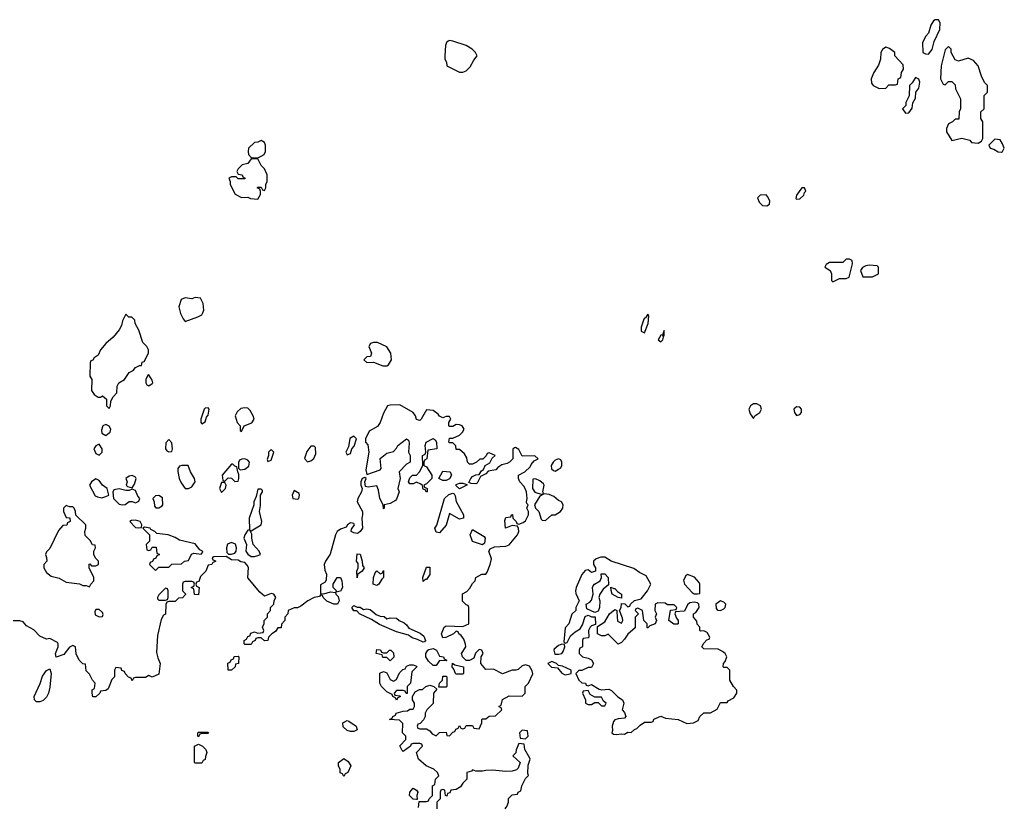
# Model space of a CAD drawing. Header units: inches. Extents: x 2106670 to 2322961, y 36024 to 224899.
# Tile 257 of 281: x 2250368 to 2256328, y 200999 to 205769. Entities that reach past the tile are written whole.
import ezdxf

# ---------------------------------------------------------------- set-up
doc = ezdxf.new("R2010")
doc.units = ezdxf.units.IN
doc.header["$MEASUREMENT"] = 0
doc.layers.add('C2250', color=7, linetype='Continuous')

msp = doc.modelspace()

# ---------------------------------------------------------------- linework, layer by layer
at = {"layer": 'C2250', "color": 5, "elevation": 60}
for points in [[(2255930, 205769), (2255910, 205769), (2255898.8, 205761.2), (2255883.5, 205736.5), (2255870, 205688), (2255852, 205670), (2255832, 205630), (2255834, 205570), (2255850, 205562), (2255870, 205561), (2255891.7, 205588.3), (2255903.6, 205636.4), (2255937.6, 205710), (2255939.5, 205750)], [(2252970, 205642), (2252961, 205639), (2252952, 205630), (2252946.4, 205613.6), (2252942, 205550), (2252942, 205530), (2252951.6, 205511.6), (2252954, 205490), (2253030, 205451), (2253050, 205450.8), (2253070, 205458.8), (2253095.6, 205484.4), (2253116.5, 205523.5), (2253138, 205550), (2253128, 205570), (2253108, 205590), (2253070, 205613.2), (2252990, 205639)], [(2255610, 205602), (2255590, 205588), (2255581, 205570), (2255578, 205530), (2255566.4, 205493.6), (2255538, 205450), (2255522, 205410), (2255523.6, 205383.6), (2255534, 205370), (2255570, 205352), (2255610, 205354), (2255630, 205374), (2255670, 205374), (2255682, 205378), (2255686, 205410), (2255702, 205418), (2255706, 205450), (2255718, 205470), (2255716.4, 205496.4), (2255666, 205550), (2255666, 205570), (2255633.6, 205593.6)], [(2255990, 205606), (2255970, 205586), (2255946, 205490), (2255942, 205410), (2255958, 205378), (2255970, 205374), (2255990, 205394), (2256010, 205394), (2256030, 205374), (2256032, 205350), (2256062, 205290), (2256062, 205230), (2256054, 205210), (2256052.7, 205167.3), (2256030, 205166), (2256014, 205150), (2255990, 205138), (2255978, 205110), (2255978, 205090), (2256010, 205038), (2256070, 205052), (2256119.1, 205039.1), (2256130, 205026), (2256170, 205022), (2256190, 205034), (2256198, 205050), (2256198, 205150), (2256186, 205170), (2256186, 205210), (2256206, 205230), (2256206, 205310), (2256226, 205330), (2256226, 205370), (2256208.4, 205388.4), (2256190, 205426), (2256168.9, 205488.9), (2256142, 205522), (2256110, 205535.3), (2256050, 205518), (2256030, 205526), (2256006, 205570), (2256006, 205590)], [(2255790, 205418), (2255770, 205386), (2255754, 205370), (2255751.6, 205308.4), (2255732.7, 205267.3), (2255731.3, 205248.7), (2255712, 205230), (2255730, 205202), (2255750, 205204.7), (2255770, 205234), (2255775.1, 205264.9), (2255790, 205294), (2255793.2, 205330), (2255810, 205354), (2255817.2, 205390), (2255810, 205408)], [(2251830, 205038), (2251810, 205028), (2251790, 205026), (2251754, 204990), (2251752, 204970), (2251752.7, 204952.7), (2251770, 204934), (2251810, 204932), (2251830, 204942), (2251848.4, 204951.6), (2251855.3, 204970), (2251855.3, 205010), (2251850, 205026)], [(2256270, 205046), (2256234, 205010), (2256242, 204990), (2256264.5, 204984.5), (2256290, 204967.7), (2256310, 204966.8), (2256318, 204970), (2256328, 204990), (2256316.4, 205016.4), (2256302, 205042)], [(2251810, 204926), (2251770, 204926), (2251750, 204898), (2251714, 204890), (2251690, 204866), (2251682, 204850), (2251690, 204834), (2251714, 204830), (2251718, 204818), (2251734, 204810), (2251730, 204806), (2251690, 204806), (2251678, 204818), (2251650, 204818), (2251634, 204810), (2251642, 204790), (2251642, 204770), (2251671.6, 204711.6), (2251710, 204692), (2251750, 204694), (2251765.4, 204685.4), (2251810, 204682), (2251826, 204710), (2251826, 204730), (2251822, 204742), (2251806, 204750), (2251810, 204754), (2251830, 204754), (2251838, 204738), (2251850, 204734), (2251858, 204750), (2251858, 204770), (2251866, 204790), (2251866, 204830), (2251850, 204866), (2251830, 204886)], [(2255118, 204750), (2255102, 204750), (2255070, 204706), (2255066, 204686), (2255070, 204682), (2255090, 204684.7), (2255113.6, 204706.4), (2255118, 204722), (2255126, 204730)], [(2254887.3, 204707.3), (2254850, 204706), (2254834, 204690), (2254843.6, 204663.6), (2254863.6, 204643.6), (2254890, 204642), (2254907.3, 204652.7), (2254908, 204670), (2254896.4, 204696.4)], [(2255390, 204319), (2255370, 204319), (2255350, 204298), (2255270, 204298), (2255250, 204286), (2255242, 204270), (2255274, 204250), (2255282, 204230), (2255282, 204190), (2255290, 204182), (2255330, 204202), (2255370, 204201), (2255388, 204210), (2255408.7, 204290), (2255408, 204310)], [(2255510, 204282), (2255490, 204278), (2255470, 204268), (2255458, 204250), (2255472, 204212), (2255530, 204212), (2255550, 204222), (2255566, 204230), (2255566, 204270), (2255558, 204278)], [(2251430, 204086), (2251410, 204078), (2251370, 204084), (2251345.5, 204074.5), (2251331, 204030), (2251342, 203990), (2251356.9, 203956.9), (2251370, 203942), (2251446, 203970), (2251470, 203982), (2251475.3, 203990), (2251482, 204010), (2251478, 204050), (2251462, 204082)], [(2251010, 203986), (2250990, 203946), (2250983.5, 203916.5), (2250971.3, 203890), (2250934, 203846), (2250890, 203808.7), (2250858, 203770), (2250843.6, 203736.4), (2250819.6, 203720.4), (2250810, 203706), (2250798, 203702), (2250794, 203690), (2250792, 203610), (2250804.7, 203590), (2250803.6, 203523.6), (2250819.6, 203499.6), (2250843.6, 203483.6), (2250856.4, 203483.6), (2250870, 203491.3), (2250894, 203470), (2250894, 203430), (2250910, 203414), (2250918, 203430), (2250920.4, 203459.6), (2250934.6, 203485.4), (2250955.3, 203510), (2250959, 203550), (2250968.7, 203570), (2251002, 203590), (2251030, 203632), (2251055.3, 203644.7), (2251070, 203662), (2251094, 203674), (2251106, 203674), (2251110, 203694), (2251122, 203698), (2251148, 203750), (2251148, 203770), (2251138, 203790), (2251114.6, 203814.6), (2251089.1, 203889.1), (2251068, 203930), (2251066, 203950), (2251047.3, 203967.3), (2251028.4, 203968.4)], [(2254170, 203986), (2254156.9, 203963.1), (2254150, 203962), (2254145.2, 203954.8), (2254130, 203906), (2254130, 203882), (2254150, 203872), (2254171.8, 203930), (2254176.4, 203976.4)], [(2254270, 203886), (2254259.6, 203860.4), (2254250, 203858), (2254232, 203830), (2254250, 203818), (2254262, 203830), (2254266, 203846), (2254262, 203858), (2254270, 203854)], [(2252510, 203814), (2252491.6, 203808.4), (2252482, 203790), (2252498, 203750), (2252491.6, 203728.4), (2252470, 203728), (2252452, 203710), (2252470, 203692), (2252510, 203694), (2252567.3, 203672.7), (2252590, 203672), (2252600.4, 203679.6), (2252618, 203710), (2252615.3, 203750), (2252590, 203788), (2252533.6, 203813.6)], [(2251150, 203618), (2251144.7, 203615.3), (2251132, 203590), (2251131.3, 203570), (2251138, 203558), (2251150, 203551.3), (2251170, 203564.7), (2251174, 203570), (2251170, 203586)], [(2251510, 203418), (2251490, 203415.3), (2251484.7, 203410), (2251464.7, 203350), (2251464.7, 203330), (2251470, 203322), (2251490, 203334), (2251498, 203362), (2251510, 203374), (2251515.3, 203410)], [(2251730, 203419), (2251706, 203414), (2251685.4, 203394.6), (2251672, 203370), (2251684.7, 203330), (2251702, 203310), (2251702, 203282), (2251710, 203274), (2251726, 203310), (2251773.2, 203326.8), (2251788, 203350), (2251782, 203370), (2251763.1, 203403.1), (2251750, 203415.3)], [(2254830, 203442.7), (2254810, 203442.7), (2254791, 203430), (2254781, 203410), (2254790, 203382), (2254810, 203354), (2254818, 203370), (2254848.7, 203390), (2254859, 203410), (2254853.2, 203430)], [(2255070, 203425.2), (2255054.8, 203410), (2255057.3, 203390), (2255070, 203371), (2255090, 203377.3), (2255100.9, 203390), (2255099.5, 203410), (2255090, 203422.7)], [(2250890, 203318), (2250871.6, 203308.4), (2250863.6, 203283.6), (2250864.7, 203264.7), (2250890, 203251.3), (2250910, 203266), (2250915.3, 203270), (2250919, 203290), (2250910, 203308)], [(2252390, 203246), (2252366.4, 203233.6), (2252358, 203182), (2252342, 203150), (2252350, 203134), (2252370, 203142), (2252378, 203170), (2252392.9, 203187.1), (2252406, 203230)], [(2252830, 202908), (2252822, 202922), (2252810, 202926), (2252807.3, 202947.3), (2252796.4, 202956.4), (2252770, 202968), (2252750, 202958), (2252730, 202958), (2252722, 202970), (2252730, 202994), (2252746, 203010), (2252770, 203011.3), (2252788.7, 203030), (2252808, 203070), (2252806, 203130), (2252822, 203138), (2252826, 203150), (2252822, 203190), (2252828.7, 203210), (2252870, 203232), (2252883.6, 203223.6), (2252892, 203210), (2252894, 203170), (2252838, 203162), (2252832, 203110), (2252818, 203102), (2252814, 203090), (2252814, 203070), (2252830, 203062), (2252862, 203010), (2252862, 202990), (2252830, 202958), (2252814, 202950), (2252818, 202938), (2252834, 202930), (2252834, 202910)], [(2250850, 203198), (2250830, 203188), (2250818, 203170), (2250830, 203142), (2250850, 203132), (2250868, 203150), (2250868, 203170)], [(2251270, 203226), (2251252.7, 203207.3), (2251251.3, 203170), (2251258, 203158), (2251270, 203151.3), (2251290, 203154), (2251294, 203170), (2251290, 203206)], [(2252150, 203186), (2252130, 203186), (2252107.1, 203152.9), (2252091.6, 203111.6), (2252110, 203091.3), (2252130, 203098), (2252148.9, 203111.1), (2252160.4, 203139.6), (2252158, 203178)], [(2251730, 203108.7), (2251712, 203108), (2251698, 203102), (2251692.7, 203087.3), (2251692.7, 203052.7), (2251702, 203042), (2251730, 203046), (2251755.1, 203064.9), (2251759, 203090), (2251750, 203102)], [(2251890, 203166), (2251874, 203150), (2251874, 203130), (2251865.4, 203105.4), (2251870, 203094), (2251890, 203102), (2251906, 203150)], [(2253630, 203109), (2253610, 203100.9), (2253597.3, 203090), (2253584.9, 203070), (2253587.9, 203047.9), (2253598.8, 203038.8), (2253610, 203034.8), (2253630, 203046), (2253644.7, 203055.3), (2253649.2, 203070), (2253649, 203090), (2253643.1, 203103.1)], [(2251350, 203069.2), (2251335.3, 203064.7), (2251326, 203050), (2251326.4, 203033.6), (2251334, 202990), (2251344.9, 202964.9), (2251370, 202930.8), (2251390, 202930.7), (2251410, 202940.7), (2251429.4, 202970), (2251427, 202990), (2251402, 203030), (2251388.7, 203068.7)], [(2251658, 203078), (2251650, 203078), (2251594, 203010), (2251598, 202978), (2251610, 202974), (2251630, 202994), (2251650, 202992), (2251670, 202972), (2251690, 202974), (2251695.3, 202990), (2251695.3, 203015.3), (2251688, 203030), (2251682, 203062), (2251670, 203066)], [(2251050, 203008.7), (2251030, 203004), (2251011.3, 202990), (2251018, 202970), (2251012, 202950), (2251021, 202941), (2251050, 202934), (2251063.1, 202956.9), (2251074, 202990), (2251070, 202998)], [(2252930, 202978), (2252906, 202990), (2252930, 203034), (2252974, 203030), (2252982, 203010), (2252970, 202988), (2252950, 202978)], [(2250830, 202988), (2250802, 202970), (2250791.3, 202950), (2250826, 202886), (2250838.5, 202878.5), (2250866.3, 202873.7), (2250890, 202881), (2250908, 202890), (2250898, 202930), (2250868.7, 202950), (2250850, 202978)], [(2251610, 202966), (2251590, 202966), (2251578, 202930), (2251590, 202906), (2251614, 202930), (2251618, 202950)], [(2253030, 202928.7), (2253010, 202946), (2253010, 202954), (2253030, 202962), (2253050, 202962), (2253074, 202954), (2253074, 202950)], [(2253490, 202988), (2253474, 202986), (2253471.3, 202930), (2253487.3, 202907.3), (2253530, 202894), (2253538, 202902), (2253535.3, 202910), (2253542, 202950), (2253539, 202959), (2253516.4, 202976.4)], [(2250970, 202928), (2250938, 202922), (2250932.7, 202907.3), (2250936, 202870), (2250970, 202834), (2250990, 202830.6), (2251006.6, 202833.4), (2251030, 202852), (2251050, 202852), (2251070, 202842), (2251090, 202854), (2251095.3, 202870), (2251084, 202884), (2251070, 202918), (2251050, 202926), (2251030, 202918), (2251010, 202918)], [(2251210, 202888), (2251190, 202886), (2251174, 202870), (2251182, 202850), (2251183.6, 202823.6), (2251192.7, 202812.7), (2251210, 202812), (2251230, 202824.7), (2251235.3, 202830), (2251233.6, 202873.6)], [(2251830, 202926), (2251810, 202926), (2251799.6, 202880.4), (2251784.7, 202850), (2251786, 202830), (2251758, 202750), (2251759.6, 202680.4), (2251750, 202678), (2251731.3, 202650), (2251724.7, 202630), (2251742, 202590), (2251738, 202550), (2251750, 202532), (2251770, 202518), (2251790, 202518), (2251810, 202524.7), (2251826, 202530), (2251818, 202550), (2251782, 202590), (2251773.2, 202630), (2251773.6, 202653.6), (2251762, 202678), (2251770, 202674), (2251829.3, 202710.7), (2251833.2, 202730), (2251819, 202790), (2251826, 202826), (2251826, 202890), (2251838, 202910), (2251838, 202918)], [(2252030, 202918), (2252018, 202890), (2252022, 202870), (2252050, 202864.7), (2252058, 202870), (2252062, 202890), (2252059, 202899)], [(2253030, 202744), (2252970, 202778), (2252950, 202708), (2252910, 202662), (2252890, 202666), (2252882, 202690), (2252892.9, 202707.1), (2252939, 202870), (2252966.3, 202893.7), (2252990, 202902), (2252998, 202898), (2253004.7, 202884.7), (2253010.8, 202850.8), (2253054, 202770), (2253054, 202750)], [(2253542, 202898), (2253516.9, 202883.1), (2253484.7, 202830), (2253490.7, 202810.7), (2253511.3, 202790), (2253524.5, 202744.5), (2253530, 202738), (2253550, 202736), (2253589, 202771), (2253610, 202771.3), (2253642, 202790), (2253655.3, 202810), (2253658, 202830), (2253648.4, 202848.4), (2253630, 202858), (2253602, 202882), (2253574, 202894)], [(2250650, 202826), (2250634, 202810), (2250634, 202790), (2250650, 202754), (2250672.7, 202752.7), (2250674, 202730), (2250658, 202722), (2250652.7, 202707.3), (2250630, 202706), (2250603.6, 202676.4), (2250550, 202566), (2250530, 202546), (2250524.7, 202530), (2250531.3, 202511.3), (2250532, 202490), (2250514, 202470), (2250514, 202450), (2250530, 202422), (2250558, 202398), (2250607.3, 202387.3), (2250650, 202362), (2250730, 202352), (2250750, 202342), (2250770, 202342), (2250790, 202334), (2250798, 202350), (2250818, 202370), (2250818, 202390), (2250788, 202450), (2250788.4, 202471.6), (2250792.7, 202472.7), (2250802, 202462), (2250830, 202462), (2250846, 202470), (2250846, 202490), (2250827.3, 202507.3), (2250818, 202530), (2250818, 202550), (2250828, 202570), (2250826, 202586), (2250808.9, 202588.9), (2250794.6, 202614.6), (2250764.7, 202644.7), (2250762, 202670), (2250768.7, 202690), (2250768, 202710), (2250707.3, 202767.3), (2250706, 202790), (2250698, 202810), (2250690, 202818), (2250670, 202818)], [(2251070, 202737.2), (2251044.7, 202735.3), (2251034, 202730), (2251070, 202694), (2251090, 202692), (2251106, 202694), (2251108, 202710), (2251098, 202730)], [(2251123.6, 202696.4), (2251114, 202690), (2251154, 202650), (2251154, 202610), (2251134, 202590), (2251138, 202558), (2251150, 202554), (2251162, 202558), (2251170, 202574), (2251194, 202574), (2251198, 202538), (2251214, 202530), (2251198, 202522), (2251192.7, 202507.3), (2251178, 202502), (2251172.7, 202487.3), (2251158, 202482), (2251154, 202470), (2251190, 202434), (2251210, 202454), (2251270, 202454), (2251290, 202472), (2251347.3, 202472.7), (2251366, 202490), (2251390, 202494), (2251407.3, 202532.7), (2251422, 202538), (2251467.3, 202532.7), (2251476.4, 202543.6), (2251475.3, 202550), (2251458, 202558), (2251430, 202594), (2251336, 202616), (2251310, 202633.2), (2251266, 202650), (2251198, 202658), (2251186, 202670), (2251162, 202682), (2251158, 202690)], [(2253170, 202588.7), (2253108.7, 202608.7), (2253094, 202650), (2253110, 202682), (2253178.8, 202638.8), (2253184.7, 202630), (2253182, 202598)], [(2251650, 202602), (2251626.4, 202593.6), (2251621, 202570), (2251622, 202542), (2251631.6, 202531.6), (2251650, 202531.3), (2251670, 202538), (2251679, 202550), (2251681.2, 202570), (2251673.6, 202593.6)], [(2252410, 202388), (2252408.7, 202430), (2252418, 202450), (2252416.4, 202476.4), (2252406, 202490), (2252410, 202534), (2252430, 202532), (2252442, 202490), (2252443.6, 202463.6), (2252454, 202450), (2252442, 202430), (2252412, 202408)], [(2253910, 202514), (2253886.4, 202513.6), (2253856.9, 202503.1), (2253842, 202490), (2253842, 202470), (2253854, 202450), (2253854, 202430), (2253830, 202422), (2253810, 202438), (2253790, 202434), (2253770, 202408.7), (2253736.3, 202330), (2253733.4, 202310), (2253734.4, 202294.4), (2253754, 202250), (2253734, 202210), (2253734, 202190), (2253710, 202168), (2253691.3, 202110), (2253670, 202086), (2253662, 202002), (2253670, 201994), (2253682, 201998), (2253703.1, 202036.9), (2253730, 202062), (2253760.4, 202079.6), (2253775.3, 202104.7), (2253790, 202154), (2253810, 202162), (2253830, 202152), (2253852, 202152), (2253854, 202106), (2253830, 202098), (2253822, 202090), (2253812, 202070), (2253814, 202030), (2253810, 202026), (2253778, 202022), (2253774, 202010), (2253774, 201970), (2253758, 201962), (2253754, 201950), (2253754, 201930), (2253774, 201910), (2253810, 201902), (2253830, 201892), (2253842, 201870), (2253830, 201846), (2253810, 201846), (2253771.6, 201828.4), (2253752.7, 201827.3), (2253734, 201810), (2253752, 201770), (2253770, 201752), (2253794, 201750), (2253798, 201738), (2253810, 201734), (2253830, 201742), (2253874.8, 201714.8), (2253890, 201710.8), (2253934.8, 201714.8), (2253950, 201706), (2253988, 201668), (2254016, 201650), (2254024.7, 201630), (2254014, 201590), (2254030, 201574), (2254038, 201550), (2254030, 201538), (2253990, 201535.3), (2253970, 201528), (2253962, 201518), (2253954.8, 201490), (2253956, 201464), (2253952, 201450), (2253962, 201442), (2253979.8, 201439.8), (2254010, 201444.7), (2254030, 201442), (2254050, 201454), (2254070, 201452), (2254089, 201471), (2254103.1, 201476.9), (2254123.1, 201496.9), (2254150, 201514), (2254190, 201514), (2254202, 201518), (2254207.3, 201532.7), (2254248.7, 201551.3), (2254278, 201538), (2254354, 201530), (2254407.1, 201507.1), (2254446, 201510), (2254474.6, 201525.4), (2254486, 201550), (2254508.4, 201571.6), (2254550, 201572), (2254590, 201594), (2254610, 201634), (2254650, 201634), (2254656.4, 201643.6), (2254690, 201662), (2254708.7, 201690), (2254708.4, 201708.4), (2254688, 201730), (2254666, 201770), (2254666, 201830), (2254650, 201846), (2254630, 201846), (2254626, 201850), (2254628, 201870), (2254638, 201882), (2254648, 201910), (2254638, 201930), (2254623.1, 201943.1), (2254596.4, 201956.4), (2254510, 201958), (2254498, 201970), (2254510, 201994), (2254527.3, 202012.7), (2254542, 202018), (2254546, 202030), (2254530, 202058), (2254510, 202068), (2254490, 202066), (2254486, 202070), (2254486, 202090), (2254468.4, 202108.4), (2254467.3, 202127.3), (2254446, 202150), (2254446, 202170), (2254460.4, 202179.6), (2254482, 202210), (2254478, 202230), (2254470, 202238), (2254450, 202242), (2254423.6, 202236.4), (2254410, 202226), (2254392.7, 202187.3), (2254338, 202182), (2254334, 202170), (2254343.6, 202143.6), (2254354, 202130), (2254354, 202110), (2254350, 202108), (2254328, 202108), (2254298, 202130), (2254307.3, 202192.7), (2254342, 202198), (2254346, 202210), (2254330, 202226), (2254290, 202226), (2254274.6, 202234.6), (2254230, 202238), (2254214, 202230), (2254212, 202190), (2254222, 202170), (2254214, 202150), (2254222, 202130), (2254219.6, 202120.4), (2254214, 202110), (2254182, 202098), (2254170, 202086), (2254166, 202086), (2254166, 202110), (2254146, 202130), (2254138, 202190), (2254110, 202206), (2254098, 202202), (2254094, 202190), (2254114, 202170), (2254094, 202150), (2254094, 202086), (2254050, 202048), (2254030, 202018), (2254010, 201998), (2253990, 201988), (2253930, 202048), (2253910, 202038), (2253890, 202038), (2253866, 202050), (2253866, 202094), (2253910, 202122), (2253938, 202170), (2253970, 202198), (2253982, 202190), (2253983.6, 202183.6), (2253986, 202126), (2254010, 202114), (2254018, 202130), (2254016.4, 202143.6), (2253998, 202190), (2254008, 202210), (2254010, 202234), (2254031.3, 202231.3), (2254050, 202214), (2254062, 202218), (2254066, 202230), (2254090, 202252), (2254130, 202262), (2254168.7, 202310), (2254188, 202350), (2254160.4, 202400.4), (2254120.2, 202420.2), (2254085.2, 202445.2), (2253949.2, 202489.2)], [(2252810, 202366), (2252809, 202390), (2252830, 202454), (2252850, 202454), (2252850, 202408), (2252830, 202378), (2252822, 202378)], [(2252530, 202342), (2252508.7, 202350), (2252509, 202391), (2252520.4, 202419.6), (2252530, 202432), (2252550, 202414), (2252562, 202418), (2252570, 202434), (2252571.3, 202390), (2252559.6, 202380.4), (2252542, 202350)], [(2253850, 202178), (2253802, 202202), (2253798, 202230), (2253819, 202241), (2253830, 202254), (2253839, 202290), (2253835.3, 202330), (2253840.2, 202339.8), (2253848, 202350), (2253882, 202370), (2253889, 202390), (2253888, 202412), (2253910, 202414), (2253931, 202390), (2253932.7, 202347.3), (2253899.8, 202320.2), (2253878.8, 202290), (2253874, 202270), (2253878.8, 202250), (2253878, 202210), (2253870, 202186)], [(2254410, 202408), (2254399.6, 202400.4), (2254385.4, 202374.6), (2254391.3, 202350), (2254439.6, 202299.6), (2254450, 202292), (2254470, 202292), (2254486, 202294), (2254485.2, 202350), (2254480.2, 202360.2), (2254452.5, 202392.5)], [(2252282, 202302), (2252286, 202310), (2252266, 202330), (2252266, 202350), (2252289.4, 202390.6), (2252310.6, 202390.6), (2252318, 202370), (2252322, 202330), (2252310, 202308)], [(2251250, 202326), (2251210, 202286), (2251202, 202270), (2251202, 202262), (2251210, 202254), (2251250, 202254), (2251262, 202258), (2251266, 202270), (2251266, 202310), (2251262, 202322)], [(2253963.6, 202323.6), (2253970, 202324.7), (2253986.4, 202306.4), (2254010.6, 202290.6), (2254010, 202266), (2253990, 202268.7), (2253955.3, 202290), (2253948, 202312), (2253947.3, 202332.7)], [(2252410, 202212), (2252430, 202212), (2252450, 202198), (2252470, 202201), (2252490, 202196), (2252526.4, 202166.4), (2252550, 202156), (2252574, 202154), (2252590, 202141), (2252610, 202146.8), (2252650, 202144.7), (2252664.7, 202130), (2252696, 202116), (2252710, 202104.7), (2252723, 202083), (2252792.8, 202052.8), (2252814.6, 202034.6), (2252824.7, 202010), (2252818.8, 202001.2), (2252810, 201999), (2252776, 202016), (2252744.5, 202024.5), (2252721.2, 202041.2), (2252650, 202062.7), (2252545.6, 202105.6), (2252497.2, 202137.2), (2252426, 202170), (2252408, 202188), (2252390, 202188.7), (2252378, 202210), (2252390, 202222)], [(2254610, 202248.7), (2254582, 202230), (2254583.6, 202203.6), (2254592, 202192), (2254610, 202191.3), (2254630, 202202), (2254638, 202210), (2254642, 202230), (2254630, 202242)], [(2250850, 202198), (2250830, 202198), (2250823.6, 202183.6), (2250824.7, 202164.7), (2250850, 202152), (2250870, 202154), (2250873.2, 202166.8), (2250870, 202178)], [(2253650, 201988), (2253630, 201979.3), (2253604.1, 201955.9), (2253600.7, 201950), (2253607.1, 201927.1), (2253630, 201926), (2253648.9, 201931.1), (2253658, 201942), (2253668, 201970), (2253666, 201986)], [(2252570, 201934), (2252590, 201934), (2252606, 201950), (2252614, 201950), (2252630, 201934), (2252632, 201908), (2252610, 201886), (2252590, 201906), (2252567.3, 201907.3), (2252562, 201922), (2252526, 201930), (2252530, 201954), (2252552.7, 201952.7), (2252558, 201938)], [(2252950, 201886), (2252910, 201888), (2252890, 201858), (2252870, 201858), (2252843.2, 201883.2), (2252826, 201910), (2252826, 201930), (2252838, 201950), (2252845.6, 201954.4), (2252870, 201961), (2252890.9, 201950.9), (2252910, 201914), (2252934, 201910), (2252938, 201898), (2252954, 201890)], [(2251650, 201828.7), (2251629.5, 201829.5), (2251628, 201872), (2251642, 201878), (2251647.3, 201892.7), (2251662, 201898), (2251667.3, 201912.7), (2251690, 201914), (2251694, 201910), (2251692, 201870), (2251674, 201866), (2251672, 201850)], [(2252707.3, 201687.3), (2252702, 201702), (2252690, 201706), (2252650, 201706), (2252634, 201690), (2252638, 201678), (2252670, 201674), (2252674, 201670), (2252658, 201662), (2252650, 201648), (2252642, 201662), (2252626, 201670), (2252622, 201682), (2252590, 201698), (2252558, 201730), (2252548, 201750), (2252548, 201812), (2252570, 201822), (2252590, 201814), (2252610, 201774), (2252630, 201762), (2252650, 201774), (2252667.3, 201812.7), (2252687.3, 201832.7), (2252702, 201838), (2252710, 201854), (2252730, 201862), (2252750, 201862), (2252770, 201854), (2252772, 201850), (2252741, 201819), (2252734, 201750), (2252714, 201730), (2252712.7, 201687.3)], [(2253010, 201806), (2253006, 201810), (2252996.4, 201836.4), (2252986, 201850), (2252987.3, 201872.7), (2253002, 201862), (2253054, 201850), (2253054, 201810), (2253050, 201806)], [(2253590, 201882), (2253566, 201870), (2253586.8, 201846.8), (2253623.6, 201843.6), (2253650, 201812), (2253670, 201802), (2253690, 201804.7), (2253706, 201810), (2253706, 201830), (2253654.6, 201854.6), (2253630, 201858), (2253618, 201870)], [(2250470, 201638), (2250458, 201650), (2250455.3, 201670), (2250492, 201748), (2250505.8, 201794.2), (2250530, 201826.8), (2250550, 201838), (2250558.4, 201810), (2250550, 201726), (2250542, 201690), (2250530, 201666), (2250510, 201646), (2250490, 201638)], [(2252906, 201726), (2252908.7, 201750), (2252928, 201770), (2252930, 201794), (2252950, 201794), (2252954, 201790), (2252954, 201730), (2252950, 201726)], [(2253810, 201706), (2253778, 201702), (2253774, 201690), (2253794, 201650), (2253794, 201630), (2253810, 201622), (2253830, 201622), (2253850, 201634), (2253870, 201634), (2253890, 201614), (2253910, 201614), (2253918, 201630), (2253902, 201642), (2253890, 201666), (2253850, 201666), (2253822, 201682)], [(2252370, 201457.2), (2252350, 201465.2), (2252326.3, 201486.3), (2252324, 201510), (2252350, 201524), (2252359.9, 201519.9), (2252404.7, 201490), (2252410, 201469), (2252390, 201459)], [(2251450, 201426), (2251446, 201430), (2251446, 201450), (2251450, 201454), (2251510, 201454), (2251512, 201450), (2251510, 201446), (2251470, 201446), (2251458, 201442)], [(2253410, 201466), (2253394, 201450), (2253398, 201418), (2253430, 201414), (2253446, 201430), (2253442, 201462)], [(2251430, 201266), (2251426, 201270), (2251426, 201370), (2251450, 201382), (2251474, 201370), (2251494, 201350), (2251502, 201330), (2251492.7, 201307.3), (2251491.6, 201288.4), (2251478, 201282), (2251470, 201266)], [(2252330, 201186), (2252322, 201202), (2252308.4, 201208.4), (2252307.3, 201227.3), (2252298, 201250), (2252298, 201270), (2252330, 201294), (2252356.9, 201276.9), (2252372, 201250), (2252354, 201210), (2252338, 201202)], [(2252770, 201046), (2252750, 201048), (2252728.7, 201070), (2252729, 201091), (2252750, 201114), (2252770, 201102), (2252778, 201090), (2252772, 201070), (2252774, 201046)]]:
    msp.add_lwpolyline(points, close=True, dxfattribs=at)
for points in [[(2252782, 200998), (2252786, 201034), (2252830, 201034), (2252842, 201038), (2252846, 201050), (2252866, 201070), (2252866, 201130), (2252882, 201138), (2252886, 201170), (2252906, 201190), (2252898, 201210), (2252875.3, 201230), (2252829.3, 201249.3), (2252781.2, 201290), (2252769.1, 201330.9), (2252806, 201370), (2252802, 201382), (2252790, 201386), (2252750, 201386), (2252738, 201382), (2252734, 201370), (2252690, 201338), (2252683.1, 201343.1), (2252669.4, 201370.6), (2252706, 201410), (2252706, 201430), (2252686, 201450), (2252687.3, 201507.3), (2252667.3, 201527.3), (2252606, 201530), (2252622, 201538), (2252626, 201550), (2252642, 201558), (2252646, 201570), (2252690, 201582), (2252716.4, 201583.6), (2252730, 201594), (2252750, 201594), (2252758, 201610), (2252758, 201630), (2252746, 201650), (2252746, 201670), (2252762, 201698), (2252788.4, 201711.6), (2252807.3, 201712.7), (2252826, 201730), (2252850, 201738), (2252874, 201730), (2252894, 201714), (2252872, 201690), (2252871.6, 201628.4), (2252832, 201590), (2252822, 201570), (2252822, 201550), (2252811.6, 201528.4), (2252792.7, 201507.3), (2252778, 201502), (2252774, 201490), (2252778, 201478), (2252790, 201474), (2252830, 201474), (2252850, 201462), (2252864.7, 201444.7), (2252890, 201432), (2252910, 201452), (2252950, 201454), (2252954, 201434), (2252970, 201432), (2252990, 201454), (2253002, 201458), (2253007.3, 201472.7), (2253022, 201478), (2253030, 201494), (2253038, 201478), (2253050, 201474), (2253062, 201478), (2253070, 201494), (2253110, 201494), (2253118, 201478), (2253150, 201474), (2253166, 201510), (2253166, 201530), (2253170, 201534), (2253190, 201534), (2253210, 201552), (2253247.3, 201552.7), (2253286, 201590), (2253282, 201602), (2253268, 201610), (2253282, 201618), (2253290, 201652), (2253330, 201674), (2253410, 201672), (2253428, 201690), (2253428, 201730), (2253448, 201750), (2253473.6, 201806.4), (2253470, 201826), (2253453.6, 201853.6), (2253430, 201862), (2253410, 201855.3), (2253385.4, 201834.6), (2253371.3, 201828.7), (2253350, 201829), (2253290, 201808), (2253235.3, 201835.3), (2253190, 201834), (2253159, 201870), (2253162, 201910), (2253174, 201930), (2253166, 201950), (2253150, 201955.3), (2253127.3, 201932.7), (2253116.8, 201903.2), (2253090, 201888.7), (2253070, 201888), (2253048, 201910), (2253042, 201930), (2253068, 201970), (2253067.3, 201987.3), (2253056.4, 202016.4), (2253040.4, 202040.4), (2253026, 202050), (2253022, 202062), (2253010, 202066), (2252994, 202050), (2252947.3, 202027.3), (2252930, 202026), (2252922, 202050), (2252938, 202090), (2252950, 202098), (2253050, 202094), (2253086, 202110), (2253086, 202210), (2253082, 202222), (2253070, 202226), (2253048.4, 202248.4), (2253049.1, 202290.9), (2253074, 202306), (2253093.6, 202326.4), (2253110, 202354), (2253126, 202370), (2253128.9, 202391.1), (2253166, 202410), (2253190, 202411.3), (2253197.5, 202422.5), (2253216, 202470), (2253223.1, 202503.1), (2253208, 202550), (2253216.4, 202563.6), (2253243.1, 202576.9), (2253310, 202580.5), (2253331.6, 202588.4), (2253382, 202650), (2253388.7, 202670), (2253388, 202688), (2253382, 202702), (2253350, 202706), (2253308, 202690), (2253304, 202736), (2253310, 202754), (2253342, 202758), (2253346, 202770), (2253352, 202772), (2253354, 202750), (2253374, 202730), (2253378, 202718), (2253390, 202714), (2253416.4, 202723.6), (2253430, 202734), (2253448, 202770), (2253448, 202790), (2253438, 202810), (2253446, 202830), (2253438, 202838), (2253435.3, 202850), (2253439, 202870), (2253435.3, 202910), (2253422, 202942), (2253395.3, 202970), (2253388, 202990), (2253388, 203010), (2253426, 203030), (2253459, 203061), (2253464, 203076), (2253483.1, 203096.9), (2253506, 203110), (2253487.3, 203127.3), (2253410, 203126), (2253390, 203166), (2253370, 203178), (2253363.6, 203176.4), (2253352.7, 203167.3), (2253354, 203110), (2253334, 203090), (2253318.8, 203081.2), (2253286.8, 203073.2), (2253262.8, 203057.2), (2253250, 203042), (2253204.7, 203035.3), (2253190, 203018), (2253158, 203002), (2253138, 202962), (2253130, 202958), (2253100.4, 202960.4), (2253086, 202966), (2253098, 202990), (2253110, 203002), (2253130, 203012), (2253150, 203014), (2253163.1, 203036.9), (2253175.3, 203044.7), (2253186, 203070), (2253214.6, 203085.4), (2253227.3, 203112.7), (2253246, 203130), (2253210, 203146), (2253198, 203142), (2253192.7, 203127.3), (2253172, 203108), (2253152.7, 203107.3), (2253134, 203090), (2253110, 203078), (2253090, 203078), (2253078, 203090), (2253074.6, 203114.6), (2253060.4, 203140.4), (2253030, 203166), (2253010, 203166), (2253007.3, 203187.3), (2252990, 203206), (2252970, 203206), (2252966, 203210), (2252970, 203234), (2252990, 203234), (2253030, 203252), (2253048, 203270), (2253058, 203290), (2253046, 203310), (2253030, 203315.3), (2253010, 203318), (2252990, 203306), (2252970, 203306), (2252966, 203310), (2252966, 203330), (2252978, 203350), (2252970, 203366), (2252950, 203366), (2252930, 203358), (2252910, 203368), (2252900.4, 203380.4), (2252870, 203402), (2252830, 203406), (2252798, 203350), (2252790, 203342), (2252783.1, 203343.1), (2252770, 203348), (2252764, 203370), (2252749, 203390), (2252670, 203437.2), (2252610, 203435.3), (2252594, 203430), (2252570, 203386), (2252550.9, 203329.1), (2252534, 203306), (2252483.5, 203276.5), (2252462, 203230), (2252462, 203210), (2252474.8, 203194.8), (2252481, 203150), (2252463.5, 203043.5), (2252470, 203014), (2252550, 203042), (2252555.3, 203050), (2252549.3, 203110.7), (2252590, 203144.7), (2252630, 203154), (2252650, 203174), (2252658, 203190), (2252710, 203231.3), (2252722, 203222), (2252725.4, 203205.4), (2252722, 203150), (2252732, 203130), (2252732, 203090), (2252710, 203078), (2252666, 203030), (2252671.3, 202990), (2252658, 202930), (2252664.7, 202910), (2252650, 202866), (2252643.6, 202856.4), (2252610, 202838), (2252574, 202830), (2252574, 202810), (2252570, 202806), (2252568.7, 202830), (2252549, 202870), (2252540.4, 202920.4), (2252530, 202946), (2252478, 202938), (2252462, 202942), (2252458, 202970), (2252466, 202990), (2252456.4, 202996.4), (2252442, 202990), (2252434, 202970), (2252434, 202950), (2252442, 202930), (2252438, 202910), (2252414.8, 202870), (2252410.7, 202850), (2252442.8, 202790), (2252444, 202770), (2252438.8, 202750), (2252442.8, 202690), (2252430, 202669), (2252418.5, 202661.5), (2252410, 202657.2), (2252390, 202661.2), (2252375.3, 202670), (2252376.4, 202683.6), (2252395.3, 202710), (2252390, 202718), (2252370, 202722), (2252352, 202710), (2252344.7, 202695.3), (2252310, 202684), (2252290.6, 202669.4), (2252280.7, 202650), (2252247.7, 202532.3), (2252218.8, 202490), (2252210.7, 202470), (2252214.8, 202434.8), (2252224.7, 202410), (2252223.6, 202376.4), (2252216.9, 202363.1), (2252190, 202346), (2252190, 202294), (2252210, 202292), (2252250, 202304.7), (2252279.6, 202299.6), (2252282, 202290), (2252296, 202276), (2252302, 202250), (2252291.1, 202228.9), (2252270, 202229), (2252226.8, 202246.8), (2252206, 202270), (2252202, 202282), (2252190, 202286), (2252183.6, 202276.4), (2252150, 202269), (2252112, 202250), (2252070, 202218), (2252050, 202208), (2252030, 202208), (2251994, 202190), (2251992, 202170), (2251974, 202150), (2251974, 202130), (2251952.7, 202107.3), (2251950, 202086), (2251930, 202086), (2251916.9, 202063.1), (2251894, 202050), (2251874, 202030), (2251871, 202009), (2251850, 202008), (2251830, 202026), (2251810, 202026), (2251798, 202022), (2251794, 202010), (2251778, 202002), (2251770, 201986), (2251730, 201986), (2251726, 201990), (2251726, 202010), (2251742, 202018), (2251750, 202034), (2251762, 202038), (2251767.3, 202052.7), (2251790, 202062), (2251810, 202054), (2251842, 202058), (2251846, 202070), (2251838, 202090), (2251847.3, 202112.7), (2251848, 202130), (2251868, 202150), (2251868.4, 202171.6), (2251886, 202190), (2251886, 202210), (2251906, 202230), (2251908.4, 202251.6), (2251918, 202270), (2251906, 202290), (2251890, 202294), (2251850, 202278), (2251822, 202302), (2251748.7, 202388.7), (2251752.3, 202452.3), (2251746, 202466), (2251730, 202482), (2251706, 202486), (2251690, 202495.3), (2251650, 202498), (2251618, 202518), (2251543.6, 202516.4), (2251534, 202510), (2251538, 202498), (2251552.7, 202492.7), (2251552.7, 202487.3), (2251538, 202482), (2251531.3, 202468.7), (2251510, 202466), (2251494, 202430), (2251463.6, 202396.4), (2251452.7, 202367.3), (2251438, 202362), (2251434, 202350), (2251438, 202338), (2251454, 202330), (2251450, 202286), (2251427.3, 202287.3), (2251422, 202322), (2251406, 202330), (2251422, 202338), (2251426, 202350), (2251422, 202362), (2251410, 202366), (2251370, 202366), (2251358, 202362), (2251354, 202350), (2251354, 202310), (2251372.7, 202292.7), (2251372.7, 202287.3), (2251352.7, 202267.3), (2251330, 202266), (2251310, 202246), (2251270, 202246), (2251258, 202242), (2251252.7, 202227.3), (2251251.6, 202168.4), (2251238, 202162), (2251223.6, 202136.4), (2251201.4, 202038.6), (2251196.9, 201936.9), (2251203.6, 201903.6), (2251218, 201870), (2251210, 201806), (2251170, 201788), (2251150, 201798), (2251130, 201786), (2251070, 201786), (2251058, 201782), (2251050, 201766), (2251042, 201782), (2251027.3, 201787.3), (2251006, 201810), (2251002, 201822), (2250987.3, 201827.3), (2250982, 201842), (2250950, 201846), (2250942, 201830), (2250942, 201790), (2250926, 201774), (2250903.6, 201716.4), (2250890, 201706), (2250858, 201702), (2250854, 201690), (2250830, 201668), (2250810, 201668), (2250806, 201690), (2250806, 201710), (2250822, 201718), (2250826, 201750), (2250808.4, 201768.4), (2250790, 201806), (2250770, 201826), (2250766, 201866), (2250750, 201868), (2250728, 201890), (2250709.1, 201929.1), (2250706, 201970), (2250690, 201978), (2250670, 201968.7), (2250634.6, 201925.4), (2250590, 201908.7), (2250584, 201930), (2250601.2, 201970), (2250602, 201990), (2250597.2, 201997.2), (2250550, 202022), (2250530, 202018), (2250490, 202035.3), (2250454.6, 202074.6), (2250410, 202098), (2250390, 202122), (2250370, 202128.7), (2250328.4, 202128.4)], [(2253306, 200990), (2253316.4, 201003.6), (2253326, 201030), (2253327.3, 201052.7), (2253350, 201074), (2253382, 201078), (2253386, 201090), (2253402, 201098), (2253408, 201130), (2253430, 201174), (2253447.3, 201192.7), (2253443.1, 201203.1), (2253445.2, 201254.8), (2253458, 201290), (2253456.4, 201296.4), (2253426, 201350), (2253422, 201382), (2253390, 201386), (2253372.7, 201347.3), (2253371.6, 201328.4), (2253354, 201310), (2253398, 201270), (2253384.5, 201235.5), (2253374.9, 201225.1), (2253350, 201218), (2253310, 201215.1), (2253230, 201223.7), (2253190, 201222.7), (2253170, 201217.2), (2253130, 201218), (2253110, 201226), (2253102, 201218), (2253074, 201210), (2253074, 201170), (2253050, 201146), (2253036.9, 201123.1), (2253010, 201106), (2252978, 201102), (2252972.7, 201087.3), (2252958, 201082), (2252952.7, 201067.3), (2252946, 201070), (2252942, 201102), (2252930, 201106), (2252918, 201102), (2252914, 201090), (2252914, 201050), (2252894, 201030), (2252894, 200990)]]:
    msp.add_lwpolyline(points, dxfattribs=at)

doc.saveas('drawing.dxf')
